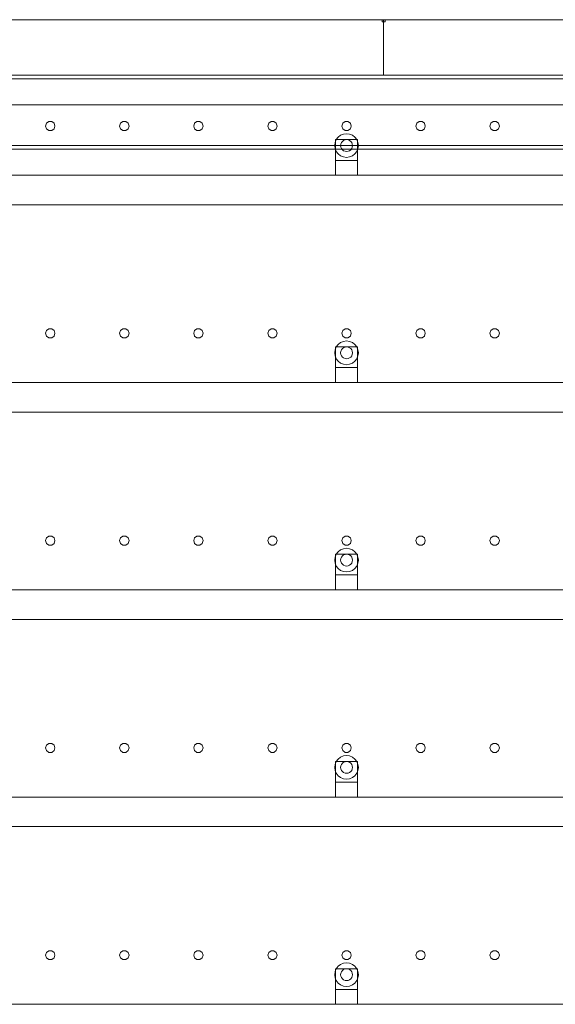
# Model space of a CAD drawing. Header units: millimetres. Extents: x -1970 to 61924, y -58230 to 6847.
# Tile 855 of 925: x 50720 to 51443, y 1670 to 3000. Entities that reach past the tile are written whole.
import ezdxf

# ---------------------------------------------------------------- set-up
doc = ezdxf.new("R2010")
doc.units = ezdxf.units.MM
doc.layers.add('lateral_secador', color=7, linetype='Continuous', lineweight=0)

msp = doc.modelspace()

# ---------------------------------------------------------------- linework, layer by layer
at = {"layer": 'lateral_secador'}
for p, q in [((50211.134, 3000), (51211.134, 3000)), ((51209.134, 3000), (51213.134, 3000)), ((51209.134, 3000), (51209.134, 2997)), ((51209.134, 2997), (51213.134, 2997)), ((51211.134, 2925), (51211.134, 3000)), ((51211.134, 3000), (52211.134, 3000)), ((51213.134, 2997), (51213.134, 3000)), ((40461.134, 2925), (60461.134, 2925)), ((40461.134, 2920), (60461.134, 2920)), ((50211.134, 2925), (51211.134, 2925)), ((50686.134, 2925), (51461.134, 2925)), ((51211.134, 2925), (52211.134, 2925)), ((40461.134, 2885), (60461.134, 2885)), ((50755.997, 2860.082), (50754.784, 2856.35)), ((50759.172, 2862.389), (50755.997, 2860.082)), ((50763.096, 2862.389), (50759.172, 2862.389)), ((50766.271, 2860.082), (50763.096, 2862.389)), ((50767.484, 2856.35), (50766.271, 2860.082)), ((50855.997, 2860.082), (50854.784, 2856.35)), ((50859.172, 2862.389), (50855.997, 2860.082)), ((50863.096, 2862.389), (50859.172, 2862.389)), ((50866.271, 2860.082), (50863.096, 2862.389)), ((50867.484, 2856.35), (50866.271, 2860.082)), ((50955.997, 2860.082), (50954.784, 2856.35)), ((50959.172, 2862.389), (50955.997, 2860.082)), ((50963.096, 2862.389), (50959.172, 2862.389)), ((50966.271, 2860.082), (50963.096, 2862.389)), ((50967.484, 2856.35), (50966.271, 2860.082)), ((51055.997, 2860.082), (51054.784, 2856.35)), ((51059.172, 2862.389), (51055.997, 2860.082)), ((51063.096, 2862.389), (51059.172, 2862.389)), ((51066.271, 2860.082), (51063.096, 2862.389)), ((51067.484, 2856.35), (51066.271, 2860.082)), ((51155.997, 2860.082), (51154.784, 2856.35)), ((51159.172, 2862.389), (51155.997, 2860.082)), ((51163.096, 2862.389), (51159.172, 2862.389)), ((51166.271, 2860.082), (51163.096, 2862.389)), ((51167.484, 2856.35), (51166.271, 2860.082)), ((51255.997, 2860.082), (51254.784, 2856.35)), ((51259.172, 2862.389), (51255.997, 2860.082)), ((51263.096, 2862.389), (51259.172, 2862.389)), ((51266.271, 2860.082), (51263.096, 2862.389)), ((51267.484, 2856.35), (51266.271, 2860.082)), ((51355.997, 2860.082), (51354.784, 2856.35)), ((51359.172, 2862.389), (51355.997, 2860.082)), ((51363.096, 2862.389), (51359.172, 2862.389)), ((51366.271, 2860.082), (51363.096, 2862.389)), ((51367.484, 2856.35), (51366.271, 2860.082)), ((50754.784, 2856.35), (50755.997, 2852.618)), ((50755.997, 2852.618), (50759.172, 2850.311)), ((50759.172, 2850.311), (50763.096, 2850.311)), ((50763.096, 2850.311), (50766.271, 2852.618)), ((50766.271, 2852.618), (50767.484, 2856.35)), ((50854.784, 2856.35), (50855.997, 2852.618)), ((50855.997, 2852.618), (50859.172, 2850.311)), ((50859.172, 2850.311), (50863.096, 2850.311)), ((50863.096, 2850.311), (50866.271, 2852.618)), ((50866.271, 2852.618), (50867.484, 2856.35)), ((50954.784, 2856.35), (50955.997, 2852.618)), ((50955.997, 2852.618), (50959.172, 2850.311)), ((50959.172, 2850.311), (50963.096, 2850.311)), ((50963.096, 2850.311), (50966.271, 2852.618)), ((50966.271, 2852.618), (50967.484, 2856.35)), ((51054.784, 2856.35), (51055.997, 2852.618)), ((51055.997, 2852.618), (51059.172, 2850.311)), ((51059.172, 2850.311), (51063.096, 2850.311)), ((51063.096, 2850.311), (51066.271, 2852.618)), ((51066.271, 2852.618), (51067.484, 2856.35)), ((51154.784, 2856.35), (51155.997, 2852.618)), ((51155.997, 2852.618), (51159.172, 2850.311)), ((51159.172, 2850.311), (51163.096, 2850.311)), ((51163.096, 2850.311), (51166.271, 2852.618)), ((51166.271, 2852.618), (51167.484, 2856.35)), ((51254.784, 2856.35), (51255.997, 2852.618)), ((51255.997, 2852.618), (51259.172, 2850.311)), ((51259.172, 2850.311), (51263.096, 2850.311)), ((51263.096, 2850.311), (51266.271, 2852.618)), ((51266.271, 2852.618), (51267.484, 2856.35)), ((51354.784, 2856.35), (51355.997, 2852.618)), ((51355.997, 2852.618), (51359.172, 2850.311)), ((51359.172, 2850.311), (51363.096, 2850.311)), ((51363.096, 2850.311), (51366.271, 2852.618)), ((51366.271, 2852.618), (51367.484, 2856.35)), ((51145.679, 2834.141), (51145.134, 2830)), ((51147.277, 2838), (51145.679, 2834.141)), ((51146.134, 2838), (51176.134, 2838)), ((51146.134, 2838), (51146.134, 2810)), ((51149.82, 2841.314), (51147.277, 2838)), ((51153.134, 2843.856), (51149.82, 2841.314)), ((51156.993, 2845.455), (51153.134, 2843.856)), ((51154.206, 2834), (51153.406, 2832.071)), ((51155.477, 2835.657), (51154.206, 2834)), ((51157.134, 2836.928), (51155.477, 2835.657)), ((51161.134, 2846), (51156.993, 2845.455)), ((51159.063, 2837.727), (51157.134, 2836.928)), ((51161.134, 2838), (51159.063, 2837.727)), ((51165.275, 2845.455), (51161.134, 2846)), ((51163.204, 2837.727), (51161.134, 2838)), ((51165.134, 2836.928), (51163.204, 2837.727)), ((51166.791, 2835.657), (51165.134, 2836.928)), ((51169.134, 2843.856), (51165.275, 2845.455)), ((51168.062, 2834), (51166.791, 2835.657)), ((51168.861, 2832.071), (51168.062, 2834)), ((51172.448, 2841.314), (51169.134, 2843.856)), ((51174.99, 2838), (51172.448, 2841.314)), ((51176.589, 2834.141), (51174.99, 2838)), ((51176.134, 2810), (51176.134, 2838)), ((51177.134, 2830), (51176.589, 2834.141)), ((40461.134, 2830), (60461.134, 2830)), ((40461.134, 2825), (60461.134, 2825)), ((51145.134, 2830), (51145.679, 2825.859)), ((51145.679, 2825.859), (51147.277, 2822)), ((51147.277, 2822), (51149.82, 2818.686)), ((51153.406, 2832.071), (51153.134, 2830)), ((51153.134, 2830), (51153.406, 2827.929)), ((51153.406, 2827.929), (51154.206, 2826)), ((51154.206, 2826), (51155.477, 2824.343)), ((51155.477, 2824.343), (51157.134, 2823.072)), ((51157.134, 2823.072), (51159.063, 2822.273)), ((51159.063, 2822.273), (51161.134, 2822)), ((51161.134, 2822), (51163.204, 2822.273)), ((51163.204, 2822.273), (51165.134, 2823.072)), ((51165.134, 2823.072), (51166.791, 2824.343)), ((51166.791, 2824.343), (51168.062, 2826)), ((51168.062, 2826), (51168.861, 2827.929)), ((51169.134, 2830), (51168.861, 2832.071)), ((51168.861, 2827.929), (51169.134, 2830)), ((51172.448, 2818.686), (51174.99, 2822)), ((51174.99, 2822), (51176.589, 2825.859)), ((51176.589, 2825.859), (51177.134, 2830)), ((51146.134, 2810), (51176.134, 2810)), ((51146.134, 2810), (51146.134, 2790)), ((51149.82, 2818.686), (51153.134, 2816.144)), ((51153.134, 2816.144), (51156.993, 2814.545)), ((51156.993, 2814.545), (51161.134, 2814)), ((51161.134, 2814), (51165.275, 2814.545)), ((51165.275, 2814.545), (51169.134, 2816.144)), ((51169.134, 2816.144), (51172.448, 2818.686)), ((51176.134, 2790), (51176.134, 2810)), ((40811.134, 2790), (60111.134, 2790)), ((51146.134, 2790), (51176.134, 2790)), ((40811.134, 2750), (60111.134, 2750)), ((50759.172, 2582.389), (50755.997, 2580.082)), ((50763.096, 2582.389), (50759.172, 2582.389)), ((50766.271, 2580.082), (50763.096, 2582.389)), ((50859.172, 2582.389), (50855.997, 2580.082)), ((50863.096, 2582.389), (50859.172, 2582.389)), ((50866.271, 2580.082), (50863.096, 2582.389)), ((50959.172, 2582.389), (50955.997, 2580.082)), ((50963.096, 2582.389), (50959.172, 2582.389)), ((50966.271, 2580.082), (50963.096, 2582.389)), ((51059.172, 2582.389), (51055.997, 2580.082)), ((51063.096, 2582.389), (51059.172, 2582.389)), ((51066.271, 2580.082), (51063.096, 2582.389)), ((51159.172, 2582.389), (51155.997, 2580.082)), ((51163.096, 2582.389), (51159.172, 2582.389)), ((51166.271, 2580.082), (51163.096, 2582.389)), ((51259.172, 2582.389), (51255.997, 2580.082)), ((51263.096, 2582.389), (51259.172, 2582.389)), ((51266.271, 2580.082), (51263.096, 2582.389)), ((51359.172, 2582.389), (51355.997, 2580.082)), ((51363.096, 2582.389), (51359.172, 2582.389)), ((51366.271, 2580.082), (51363.096, 2582.389)), ((50755.997, 2580.082), (50754.784, 2576.35)), ((50754.784, 2576.35), (50755.997, 2572.618)), ((50755.997, 2572.618), (50759.172, 2570.311)), ((50759.172, 2570.311), (50763.096, 2570.311)), ((50763.096, 2570.311), (50766.271, 2572.618)), ((50767.484, 2576.35), (50766.271, 2580.082)), ((50766.271, 2572.618), (50767.484, 2576.35)), ((50855.997, 2580.082), (50854.784, 2576.35)), ((50854.784, 2576.35), (50855.997, 2572.618)), ((50855.997, 2572.618), (50859.172, 2570.311)), ((50859.172, 2570.311), (50863.096, 2570.311)), ((50863.096, 2570.311), (50866.271, 2572.618)), ((50867.484, 2576.35), (50866.271, 2580.082)), ((50866.271, 2572.618), (50867.484, 2576.35)), ((50955.997, 2580.082), (50954.784, 2576.35)), ((50954.784, 2576.35), (50955.997, 2572.618)), ((50955.997, 2572.618), (50959.172, 2570.311)), ((50959.172, 2570.311), (50963.096, 2570.311)), ((50963.096, 2570.311), (50966.271, 2572.618)), ((50967.484, 2576.35), (50966.271, 2580.082)), ((50966.271, 2572.618), (50967.484, 2576.35)), ((51055.997, 2580.082), (51054.784, 2576.35)), ((51054.784, 2576.35), (51055.997, 2572.618)), ((51055.997, 2572.618), (51059.172, 2570.311)), ((51059.172, 2570.311), (51063.096, 2570.311)), ((51063.096, 2570.311), (51066.271, 2572.618)), ((51067.484, 2576.35), (51066.271, 2580.082)), ((51066.271, 2572.618), (51067.484, 2576.35)), ((51155.997, 2580.082), (51154.784, 2576.35)), ((51154.784, 2576.35), (51155.997, 2572.618)), ((51155.997, 2572.618), (51159.172, 2570.311)), ((51159.172, 2570.311), (51163.096, 2570.311)), ((51163.096, 2570.311), (51166.271, 2572.618)), ((51167.484, 2576.35), (51166.271, 2580.082)), ((51166.271, 2572.618), (51167.484, 2576.35)), ((51255.997, 2580.082), (51254.784, 2576.35)), ((51254.784, 2576.35), (51255.997, 2572.618)), ((51255.997, 2572.618), (51259.172, 2570.311)), ((51259.172, 2570.311), (51263.096, 2570.311)), ((51263.096, 2570.311), (51266.271, 2572.618)), ((51267.484, 2576.35), (51266.271, 2580.082)), ((51266.271, 2572.618), (51267.484, 2576.35)), ((51355.997, 2580.082), (51354.784, 2576.35)), ((51354.784, 2576.35), (51355.997, 2572.618)), ((51355.997, 2572.618), (51359.172, 2570.311)), ((51359.172, 2570.311), (51363.096, 2570.311)), ((51363.096, 2570.311), (51366.271, 2572.618)), ((51367.484, 2576.35), (51366.271, 2580.082)), ((51366.271, 2572.618), (51367.484, 2576.35)), ((51145.679, 2554.141), (51145.134, 2550)), ((51147.277, 2558), (51145.679, 2554.141)), ((51146.134, 2558), (51176.134, 2558)), ((51146.134, 2558), (51146.134, 2530)), ((51149.82, 2561.314), (51147.277, 2558)), ((51153.134, 2563.856), (51149.82, 2561.314)), ((51156.993, 2565.455), (51153.134, 2563.856)), ((51154.206, 2554), (51153.406, 2552.071)), ((51155.477, 2555.657), (51154.206, 2554)), ((51157.134, 2556.928), (51155.477, 2555.657)), ((51161.134, 2566), (51156.993, 2565.455)), ((51159.063, 2557.727), (51157.134, 2556.928)), ((51161.134, 2558), (51159.063, 2557.727)), ((51165.275, 2565.455), (51161.134, 2566)), ((51163.204, 2557.727), (51161.134, 2558)), ((51165.134, 2556.928), (51163.204, 2557.727)), ((51166.791, 2555.657), (51165.134, 2556.928)), ((51169.134, 2563.856), (51165.275, 2565.455)), ((51168.062, 2554), (51166.791, 2555.657)), ((51168.861, 2552.071), (51168.062, 2554)), ((51172.448, 2561.314), (51169.134, 2563.856)), ((51174.99, 2558), (51172.448, 2561.314)), ((51176.589, 2554.141), (51174.99, 2558)), ((51176.134, 2530), (51176.134, 2558)), ((51177.134, 2550), (51176.589, 2554.141)), ((51145.134, 2550), (51145.679, 2545.859)), ((51145.679, 2545.859), (51147.277, 2542)), ((51147.277, 2542), (51149.82, 2538.686)), ((51153.406, 2552.071), (51153.134, 2550)), ((51153.134, 2550), (51153.406, 2547.929)), ((51153.406, 2547.929), (51154.206, 2546)), ((51154.206, 2546), (51155.477, 2544.343)), ((51155.477, 2544.343), (51157.134, 2543.072)), ((51157.134, 2543.072), (51159.063, 2542.273)), ((51159.063, 2542.273), (51161.134, 2542)), ((51161.134, 2542), (51163.204, 2542.273)), ((51163.204, 2542.273), (51165.134, 2543.072)), ((51165.134, 2543.072), (51166.791, 2544.343)), ((51166.791, 2544.343), (51168.062, 2546)), ((51168.062, 2546), (51168.861, 2547.929)), ((51169.134, 2550), (51168.861, 2552.071)), ((51168.861, 2547.929), (51169.134, 2550)), ((51172.448, 2538.686), (51174.99, 2542)), ((51174.99, 2542), (51176.589, 2545.859)), ((51176.589, 2545.859), (51177.134, 2550)), ((51146.134, 2530), (51176.134, 2530)), ((51146.134, 2530), (51146.134, 2510)), ((51149.82, 2538.686), (51153.134, 2536.144)), ((51153.134, 2536.144), (51156.993, 2534.545)), ((51156.993, 2534.545), (51161.134, 2534)), ((51161.134, 2534), (51165.275, 2534.545)), ((51165.275, 2534.545), (51169.134, 2536.144)), ((51169.134, 2536.144), (51172.448, 2538.686)), ((51176.134, 2510), (51176.134, 2530)), ((40811.134, 2510), (60111.134, 2510)), ((51146.134, 2510), (51176.134, 2510)), ((40811.134, 2470), (60111.134, 2470)), ((50759.172, 2302.389), (50755.997, 2300.082)), ((50763.096, 2302.389), (50759.172, 2302.389)), ((50766.271, 2300.082), (50763.096, 2302.389)), ((50859.172, 2302.389), (50855.997, 2300.082)), ((50863.096, 2302.389), (50859.172, 2302.389)), ((50866.271, 2300.082), (50863.096, 2302.389)), ((50959.172, 2302.389), (50955.997, 2300.082)), ((50963.096, 2302.389), (50959.172, 2302.389)), ((50966.271, 2300.082), (50963.096, 2302.389)), ((51059.172, 2302.389), (51055.997, 2300.082)), ((51063.096, 2302.389), (51059.172, 2302.389)), ((51066.271, 2300.082), (51063.096, 2302.389)), ((51159.172, 2302.389), (51155.997, 2300.082)), ((51163.096, 2302.389), (51159.172, 2302.389)), ((51166.271, 2300.082), (51163.096, 2302.389)), ((51259.172, 2302.389), (51255.997, 2300.082)), ((51263.096, 2302.389), (51259.172, 2302.389)), ((51266.271, 2300.082), (51263.096, 2302.389)), ((51359.172, 2302.389), (51355.997, 2300.082)), ((51363.096, 2302.389), (51359.172, 2302.389)), ((51366.271, 2300.082), (51363.096, 2302.389)), ((50755.997, 2300.082), (50754.784, 2296.35)), ((50754.784, 2296.35), (50755.997, 2292.618)), ((50755.997, 2292.618), (50759.172, 2290.311)), ((50759.172, 2290.311), (50763.096, 2290.311)), ((50763.096, 2290.311), (50766.271, 2292.618)), ((50767.484, 2296.35), (50766.271, 2300.082)), ((50766.271, 2292.618), (50767.484, 2296.35)), ((50855.997, 2300.082), (50854.784, 2296.35)), ((50854.784, 2296.35), (50855.997, 2292.618)), ((50855.997, 2292.618), (50859.172, 2290.311)), ((50859.172, 2290.311), (50863.096, 2290.311)), ((50863.096, 2290.311), (50866.271, 2292.618)), ((50867.484, 2296.35), (50866.271, 2300.082)), ((50866.271, 2292.618), (50867.484, 2296.35)), ((50955.997, 2300.082), (50954.784, 2296.35)), ((50954.784, 2296.35), (50955.997, 2292.618)), ((50955.997, 2292.618), (50959.172, 2290.311)), ((50959.172, 2290.311), (50963.096, 2290.311)), ((50963.096, 2290.311), (50966.271, 2292.618)), ((50967.484, 2296.35), (50966.271, 2300.082)), ((50966.271, 2292.618), (50967.484, 2296.35)), ((51055.997, 2300.082), (51054.784, 2296.35)), ((51054.784, 2296.35), (51055.997, 2292.618)), ((51055.997, 2292.618), (51059.172, 2290.311)), ((51059.172, 2290.311), (51063.096, 2290.311)), ((51063.096, 2290.311), (51066.271, 2292.618)), ((51067.484, 2296.35), (51066.271, 2300.082)), ((51066.271, 2292.618), (51067.484, 2296.35)), ((51155.997, 2300.082), (51154.784, 2296.35)), ((51154.784, 2296.35), (51155.997, 2292.618)), ((51155.997, 2292.618), (51159.172, 2290.311)), ((51159.172, 2290.311), (51163.096, 2290.311)), ((51163.096, 2290.311), (51166.271, 2292.618)), ((51167.484, 2296.35), (51166.271, 2300.082)), ((51166.271, 2292.618), (51167.484, 2296.35)), ((51255.997, 2300.082), (51254.784, 2296.35)), ((51254.784, 2296.35), (51255.997, 2292.618)), ((51255.997, 2292.618), (51259.172, 2290.311)), ((51259.172, 2290.311), (51263.096, 2290.311)), ((51263.096, 2290.311), (51266.271, 2292.618)), ((51267.484, 2296.35), (51266.271, 2300.082)), ((51266.271, 2292.618), (51267.484, 2296.35)), ((51355.997, 2300.082), (51354.784, 2296.35)), ((51354.784, 2296.35), (51355.997, 2292.618)), ((51355.997, 2292.618), (51359.172, 2290.311)), ((51359.172, 2290.311), (51363.096, 2290.311)), ((51363.096, 2290.311), (51366.271, 2292.618)), ((51367.484, 2296.35), (51366.271, 2300.082)), ((51366.271, 2292.618), (51367.484, 2296.35)), ((51147.277, 2278), (51145.679, 2274.141)), ((51146.134, 2278), (51176.134, 2278)), ((51146.134, 2278), (51146.134, 2250)), ((51149.82, 2281.314), (51147.277, 2278)), ((51153.134, 2283.856), (51149.82, 2281.314)), ((51156.993, 2285.455), (51153.134, 2283.856)), ((51155.477, 2275.657), (51154.206, 2274)), ((51157.134, 2276.928), (51155.477, 2275.657)), ((51161.134, 2286), (51156.993, 2285.455)), ((51159.063, 2277.727), (51157.134, 2276.928)), ((51161.134, 2278), (51159.063, 2277.727)), ((51165.275, 2285.455), (51161.134, 2286)), ((51163.204, 2277.727), (51161.134, 2278)), ((51165.134, 2276.928), (51163.204, 2277.727)), ((51166.791, 2275.657), (51165.134, 2276.928)), ((51169.134, 2283.856), (51165.275, 2285.455)), ((51168.062, 2274), (51166.791, 2275.657)), ((51172.448, 2281.314), (51169.134, 2283.856)), ((51174.99, 2278), (51172.448, 2281.314)), ((51176.589, 2274.141), (51174.99, 2278)), ((51176.134, 2250), (51176.134, 2278)), ((51145.679, 2274.141), (51145.134, 2270)), ((51145.134, 2270), (51145.679, 2265.859)), ((51145.679, 2265.859), (51147.277, 2262)), ((51147.277, 2262), (51149.82, 2258.686)), ((51153.406, 2272.071), (51153.134, 2270)), ((51153.134, 2270), (51153.406, 2267.929)), ((51154.206, 2274), (51153.406, 2272.071)), ((51153.406, 2267.929), (51154.206, 2266)), ((51154.206, 2266), (51155.477, 2264.343)), ((51155.477, 2264.343), (51157.134, 2263.072)), ((51157.134, 2263.072), (51159.063, 2262.273)), ((51159.063, 2262.273), (51161.134, 2262)), ((51161.134, 2262), (51163.204, 2262.273)), ((51163.204, 2262.273), (51165.134, 2263.072)), ((51165.134, 2263.072), (51166.791, 2264.343)), ((51166.791, 2264.343), (51168.062, 2266)), ((51168.861, 2272.071), (51168.062, 2274)), ((51168.062, 2266), (51168.861, 2267.929)), ((51169.134, 2270), (51168.861, 2272.071)), ((51168.861, 2267.929), (51169.134, 2270)), ((51172.448, 2258.686), (51174.99, 2262)), ((51174.99, 2262), (51176.589, 2265.859)), ((51177.134, 2270), (51176.589, 2274.141)), ((51176.589, 2265.859), (51177.134, 2270)), ((51146.134, 2250), (51176.134, 2250)), ((51146.134, 2250), (51146.134, 2230)), ((51149.82, 2258.686), (51153.134, 2256.144)), ((51153.134, 2256.144), (51156.993, 2254.545)), ((51156.993, 2254.545), (51161.134, 2254)), ((51161.134, 2254), (51165.275, 2254.545)), ((51165.275, 2254.545), (51169.134, 2256.144)), ((51169.134, 2256.144), (51172.448, 2258.686)), ((51176.134, 2230), (51176.134, 2250)), ((40811.134, 2230), (60111.134, 2230)), ((51146.134, 2230), (51176.134, 2230)), ((40811.134, 2190), (60111.134, 2190)), ((50759.172, 2022.389), (50755.997, 2020.082)), ((50763.096, 2022.389), (50759.172, 2022.389)), ((50766.271, 2020.082), (50763.096, 2022.389)), ((50859.172, 2022.389), (50855.997, 2020.082)), ((50863.096, 2022.389), (50859.172, 2022.389)), ((50866.271, 2020.082), (50863.096, 2022.389)), ((50959.172, 2022.389), (50955.997, 2020.082)), ((50963.096, 2022.389), (50959.172, 2022.389)), ((50966.271, 2020.082), (50963.096, 2022.389)), ((51059.172, 2022.389), (51055.997, 2020.082)), ((51063.096, 2022.389), (51059.172, 2022.389)), ((51066.271, 2020.082), (51063.096, 2022.389)), ((51159.172, 2022.389), (51155.997, 2020.082)), ((51163.096, 2022.389), (51159.172, 2022.389)), ((51166.271, 2020.082), (51163.096, 2022.389)), ((51259.172, 2022.389), (51255.997, 2020.082)), ((51263.096, 2022.389), (51259.172, 2022.389)), ((51266.271, 2020.082), (51263.096, 2022.389)), ((51359.172, 2022.389), (51355.997, 2020.082)), ((51363.096, 2022.389), (51359.172, 2022.389)), ((51366.271, 2020.082), (51363.096, 2022.389)), ((50755.997, 2020.082), (50754.784, 2016.35)), ((50754.784, 2016.35), (50755.997, 2012.618)), ((50755.997, 2012.618), (50759.172, 2010.311)), ((50759.172, 2010.311), (50763.096, 2010.311)), ((50763.096, 2010.311), (50766.271, 2012.618)), ((50767.484, 2016.35), (50766.271, 2020.082)), ((50766.271, 2012.618), (50767.484, 2016.35)), ((50855.997, 2020.082), (50854.784, 2016.35)), ((50854.784, 2016.35), (50855.997, 2012.618)), ((50855.997, 2012.618), (50859.172, 2010.311)), ((50859.172, 2010.311), (50863.096, 2010.311)), ((50863.096, 2010.311), (50866.271, 2012.618)), ((50867.484, 2016.35), (50866.271, 2020.082)), ((50866.271, 2012.618), (50867.484, 2016.35)), ((50955.997, 2020.082), (50954.784, 2016.35)), ((50954.784, 2016.35), (50955.997, 2012.618)), ((50955.997, 2012.618), (50959.172, 2010.311)), ((50959.172, 2010.311), (50963.096, 2010.311)), ((50963.096, 2010.311), (50966.271, 2012.618)), ((50967.484, 2016.35), (50966.271, 2020.082)), ((50966.271, 2012.618), (50967.484, 2016.35)), ((51055.997, 2020.082), (51054.784, 2016.35)), ((51054.784, 2016.35), (51055.997, 2012.618)), ((51055.997, 2012.618), (51059.172, 2010.311)), ((51059.172, 2010.311), (51063.096, 2010.311)), ((51063.096, 2010.311), (51066.271, 2012.618)), ((51067.484, 2016.35), (51066.271, 2020.082)), ((51066.271, 2012.618), (51067.484, 2016.35)), ((51155.997, 2020.082), (51154.784, 2016.35)), ((51154.784, 2016.35), (51155.997, 2012.618)), ((51155.997, 2012.618), (51159.172, 2010.311)), ((51159.172, 2010.311), (51163.096, 2010.311)), ((51163.096, 2010.311), (51166.271, 2012.618)), ((51167.484, 2016.35), (51166.271, 2020.082)), ((51166.271, 2012.618), (51167.484, 2016.35)), ((51255.997, 2020.082), (51254.784, 2016.35)), ((51254.784, 2016.35), (51255.997, 2012.618)), ((51255.997, 2012.618), (51259.172, 2010.311)), ((51259.172, 2010.311), (51263.096, 2010.311)), ((51263.096, 2010.311), (51266.271, 2012.618)), ((51267.484, 2016.35), (51266.271, 2020.082)), ((51266.271, 2012.618), (51267.484, 2016.35)), ((51355.997, 2020.082), (51354.784, 2016.35)), ((51354.784, 2016.35), (51355.997, 2012.618)), ((51355.997, 2012.618), (51359.172, 2010.311)), ((51359.172, 2010.311), (51363.096, 2010.311)), ((51363.096, 2010.311), (51366.271, 2012.618)), ((51367.484, 2016.35), (51366.271, 2020.082)), ((51366.271, 2012.618), (51367.484, 2016.35)), ((51147.277, 1998), (51145.679, 1994.141)), ((51146.134, 1998), (51176.134, 1998)), ((51146.134, 1998), (51146.134, 1970)), ((51149.82, 2001.314), (51147.277, 1998)), ((51153.134, 2003.856), (51149.82, 2001.314)), ((51156.993, 2005.455), (51153.134, 2003.856)), ((51155.477, 1995.657), (51154.206, 1994)), ((51157.134, 1996.928), (51155.477, 1995.657)), ((51161.134, 2006), (51156.993, 2005.455)), ((51159.063, 1997.727), (51157.134, 1996.928)), ((51161.134, 1998), (51159.063, 1997.727)), ((51165.275, 2005.455), (51161.134, 2006)), ((51163.204, 1997.727), (51161.134, 1998)), ((51165.134, 1996.928), (51163.204, 1997.727)), ((51166.791, 1995.657), (51165.134, 1996.928)), ((51169.134, 2003.856), (51165.275, 2005.455)), ((51168.062, 1994), (51166.791, 1995.657)), ((51172.448, 2001.314), (51169.134, 2003.856)), ((51174.99, 1998), (51172.448, 2001.314)), ((51176.589, 1994.141), (51174.99, 1998)), ((51176.134, 1970), (51176.134, 1998)), ((51145.679, 1994.141), (51145.134, 1990)), ((51145.134, 1990), (51145.679, 1985.859)), ((51145.679, 1985.859), (51147.277, 1982)), ((51147.277, 1982), (51149.82, 1978.686)), ((51153.406, 1992.071), (51153.134, 1990)), ((51153.134, 1990), (51153.406, 1987.929)), ((51154.206, 1994), (51153.406, 1992.071)), ((51153.406, 1987.929), (51154.206, 1986)), ((51154.206, 1986), (51155.477, 1984.343)), ((51155.477, 1984.343), (51157.134, 1983.072)), ((51157.134, 1983.072), (51159.063, 1982.273)), ((51159.063, 1982.273), (51161.134, 1982)), ((51161.134, 1982), (51163.204, 1982.273)), ((51163.204, 1982.273), (51165.134, 1983.072)), ((51165.134, 1983.072), (51166.791, 1984.343)), ((51166.791, 1984.343), (51168.062, 1986)), ((51168.861, 1992.071), (51168.062, 1994)), ((51168.062, 1986), (51168.861, 1987.929)), ((51169.134, 1990), (51168.861, 1992.071)), ((51168.861, 1987.929), (51169.134, 1990)), ((51172.448, 1978.686), (51174.99, 1982)), ((51174.99, 1982), (51176.589, 1985.859)), ((51177.134, 1990), (51176.589, 1994.141)), ((51176.589, 1985.859), (51177.134, 1990)), ((51146.134, 1970), (51176.134, 1970)), ((51146.134, 1970), (51146.134, 1950)), ((51149.82, 1978.686), (51153.134, 1976.144)), ((51153.134, 1976.144), (51156.993, 1974.545)), ((51156.993, 1974.545), (51161.134, 1974)), ((51161.134, 1974), (51165.275, 1974.545)), ((51165.275, 1974.545), (51169.134, 1976.144)), ((51169.134, 1976.144), (51172.448, 1978.686)), ((51176.134, 1950), (51176.134, 1970)), ((40811.134, 1950), (60111.134, 1950)), ((51146.134, 1950), (51176.134, 1950)), ((40811.134, 1910), (60111.134, 1910)), ((50759.172, 1742.389), (50755.997, 1740.082)), ((50763.096, 1742.389), (50759.172, 1742.389)), ((50766.271, 1740.082), (50763.096, 1742.389)), ((50859.172, 1742.389), (50855.997, 1740.082)), ((50863.096, 1742.389), (50859.172, 1742.389)), ((50866.271, 1740.082), (50863.096, 1742.389)), ((50959.172, 1742.389), (50955.997, 1740.082)), ((50963.096, 1742.389), (50959.172, 1742.389)), ((50966.271, 1740.082), (50963.096, 1742.389)), ((51059.172, 1742.389), (51055.997, 1740.082)), ((51063.096, 1742.389), (51059.172, 1742.389)), ((51066.271, 1740.082), (51063.096, 1742.389)), ((51159.172, 1742.389), (51155.997, 1740.082)), ((51163.096, 1742.389), (51159.172, 1742.389)), ((51166.271, 1740.082), (51163.096, 1742.389)), ((51259.172, 1742.389), (51255.997, 1740.082)), ((51263.096, 1742.389), (51259.172, 1742.389)), ((51266.271, 1740.082), (51263.096, 1742.389)), ((51359.172, 1742.389), (51355.997, 1740.082)), ((51363.096, 1742.389), (51359.172, 1742.389)), ((51366.271, 1740.082), (51363.096, 1742.389)), ((50755.997, 1740.082), (50754.784, 1736.35)), ((50754.784, 1736.35), (50755.997, 1732.618)), ((50755.997, 1732.618), (50759.172, 1730.311)), ((50759.172, 1730.311), (50763.096, 1730.311)), ((50763.096, 1730.311), (50766.271, 1732.618)), ((50767.484, 1736.35), (50766.271, 1740.082)), ((50766.271, 1732.618), (50767.484, 1736.35)), ((50855.997, 1740.082), (50854.784, 1736.35)), ((50854.784, 1736.35), (50855.997, 1732.618)), ((50855.997, 1732.618), (50859.172, 1730.311)), ((50859.172, 1730.311), (50863.096, 1730.311)), ((50863.096, 1730.311), (50866.271, 1732.618)), ((50867.484, 1736.35), (50866.271, 1740.082)), ((50866.271, 1732.618), (50867.484, 1736.35)), ((50955.997, 1740.082), (50954.784, 1736.35)), ((50954.784, 1736.35), (50955.997, 1732.618)), ((50955.997, 1732.618), (50959.172, 1730.311)), ((50959.172, 1730.311), (50963.096, 1730.311)), ((50963.096, 1730.311), (50966.271, 1732.618)), ((50967.484, 1736.35), (50966.271, 1740.082)), ((50966.271, 1732.618), (50967.484, 1736.35)), ((51055.997, 1740.082), (51054.784, 1736.35)), ((51054.784, 1736.35), (51055.997, 1732.618)), ((51055.997, 1732.618), (51059.172, 1730.311)), ((51059.172, 1730.311), (51063.096, 1730.311)), ((51063.096, 1730.311), (51066.271, 1732.618)), ((51067.484, 1736.35), (51066.271, 1740.082)), ((51066.271, 1732.618), (51067.484, 1736.35)), ((51155.997, 1740.082), (51154.784, 1736.35)), ((51154.784, 1736.35), (51155.997, 1732.618)), ((51155.997, 1732.618), (51159.172, 1730.311)), ((51159.172, 1730.311), (51163.096, 1730.311)), ((51163.096, 1730.311), (51166.271, 1732.618)), ((51167.484, 1736.35), (51166.271, 1740.082)), ((51166.271, 1732.618), (51167.484, 1736.35)), ((51255.997, 1740.082), (51254.784, 1736.35)), ((51254.784, 1736.35), (51255.997, 1732.618)), ((51255.997, 1732.618), (51259.172, 1730.311)), ((51259.172, 1730.311), (51263.096, 1730.311)), ((51263.096, 1730.311), (51266.271, 1732.618)), ((51267.484, 1736.35), (51266.271, 1740.082)), ((51266.271, 1732.618), (51267.484, 1736.35)), ((51355.997, 1740.082), (51354.784, 1736.35)), ((51354.784, 1736.35), (51355.997, 1732.618)), ((51355.997, 1732.618), (51359.172, 1730.311)), ((51359.172, 1730.311), (51363.096, 1730.311)), ((51363.096, 1730.311), (51366.271, 1732.618)), ((51367.484, 1736.35), (51366.271, 1740.082)), ((51366.271, 1732.618), (51367.484, 1736.35)), ((51147.277, 1718), (51145.679, 1714.141)), ((51146.134, 1718), (51176.134, 1718)), ((51146.134, 1718), (51146.134, 1690)), ((51149.82, 1721.314), (51147.277, 1718)), ((51153.134, 1723.856), (51149.82, 1721.314)), ((51156.993, 1725.455), (51153.134, 1723.856)), ((51157.134, 1716.928), (51155.477, 1715.657)), ((51161.134, 1726), (51156.993, 1725.455)), ((51159.063, 1717.727), (51157.134, 1716.928)), ((51161.134, 1718), (51159.063, 1717.727)), ((51165.275, 1725.455), (51161.134, 1726)), ((51163.204, 1717.727), (51161.134, 1718)), ((51165.134, 1716.928), (51163.204, 1717.727)), ((51166.791, 1715.657), (51165.134, 1716.928)), ((51169.134, 1723.856), (51165.275, 1725.455)), ((51172.448, 1721.314), (51169.134, 1723.856)), ((51174.99, 1718), (51172.448, 1721.314)), ((51176.589, 1714.141), (51174.99, 1718)), ((51176.134, 1690), (51176.134, 1718)), ((51145.679, 1714.141), (51145.134, 1710)), ((51145.134, 1710), (51145.679, 1705.859)), ((51145.679, 1705.859), (51147.277, 1702)), ((51153.406, 1712.071), (51153.134, 1710)), ((51153.134, 1710), (51153.406, 1707.929)), ((51154.206, 1714), (51153.406, 1712.071)), ((51153.406, 1707.929), (51154.206, 1706)), ((51155.477, 1715.657), (51154.206, 1714)), ((51154.206, 1706), (51155.477, 1704.343)), ((51155.477, 1704.343), (51157.134, 1703.072)), ((51157.134, 1703.072), (51159.063, 1702.273)), ((51163.204, 1702.273), (51165.134, 1703.072)), ((51165.134, 1703.072), (51166.791, 1704.343)), ((51168.062, 1714), (51166.791, 1715.657)), ((51166.791, 1704.343), (51168.062, 1706)), ((51168.861, 1712.071), (51168.062, 1714)), ((51168.062, 1706), (51168.861, 1707.929)), ((51169.134, 1710), (51168.861, 1712.071)), ((51168.861, 1707.929), (51169.134, 1710)), ((51174.99, 1702), (51176.589, 1705.859)), ((51177.134, 1710), (51176.589, 1714.141)), ((51176.589, 1705.859), (51177.134, 1710)), ((51146.134, 1690), (51176.134, 1690)), ((51146.134, 1690), (51146.134, 1670)), ((51147.277, 1702), (51149.82, 1698.686)), ((51149.82, 1698.686), (51153.134, 1696.144)), ((51153.134, 1696.144), (51156.993, 1694.545)), ((51156.993, 1694.545), (51161.134, 1694)), ((51159.063, 1702.273), (51161.134, 1702)), ((51161.134, 1702), (51163.204, 1702.273)), ((51161.134, 1694), (51165.275, 1694.545)), ((51165.275, 1694.545), (51169.134, 1696.144)), ((51169.134, 1696.144), (51172.448, 1698.686)), ((51172.448, 1698.686), (51174.99, 1702)), ((51176.134, 1670), (51176.134, 1690)), ((40811.134, 1670), (60111.134, 1670)), ((51146.134, 1670), (51176.134, 1670))]:
    msp.add_line(p, q, dxfattribs=at)

doc.saveas('drawing.dxf')
